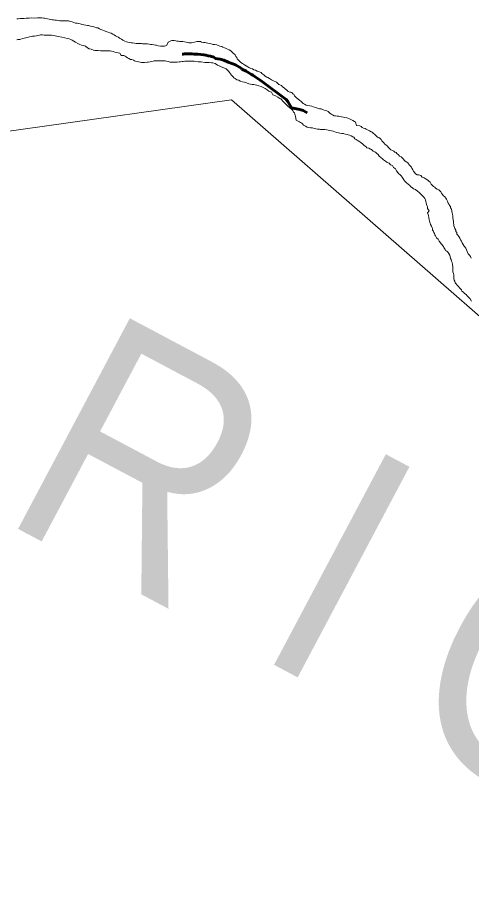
# Model space of a CAD drawing. Extents: x 553962 to 842807, y 8883888 to 9032388.
# Drawn here: x 803613 to 804564, y 9013050 to 9014913 of the extents above; entities that cross this region are included whole.
import ezdxf

# ---------------------------------------------------------------- set-up
doc = ezdxf.new("R2010")
doc.units = 0
doc.header["$LTSCALE"] = 150
doc.linetypes.add('LONG_DASH_SHORT_DASH', pattern=[9.9, 6, -1.2, 1.5, -1.2])
doc.layers.add('60', color=7, linetype='Continuous', lineweight=53)

msp = doc.modelspace()

# ---------------------------------------------------------------- linework, layer by layer
at = {"layer": '60', "lineweight": 13}
for points in [[(803610.9, 9014910.4), (803613.7, 9014910.9), (803617.9, 9014911.4), (803619.9, 9014911.4), (803624.7, 9014911.3), (803626.9, 9014911.6), (803630.7, 9014911.8), (803633.2, 9014912), (803637.4, 9014912.2), (803641.9, 9014912.7), (803647.9, 9014912.2), (803654.7, 9014912.9), (803656.7, 9014912.9), (803658.9, 9014912.9), (803661.4, 9014912.8), (803663.7, 9014912.6), (803667.2, 9014912.1), (803669.4, 9014912), (803671.9, 9014911.3), (803675.4, 9014910.5), (803679.2, 9014910), (803681.7, 9014909.5), (803685.4, 9014908.9), (803688.4, 9014908.4), (803690.7, 9014908.1)], [(803690.7, 9014908.1), (803688.4, 9014908.4), (803685.4, 9014908.9), (803681.7, 9014909.5), (803679.2, 9014910), (803675.4, 9014910.5), (803671.9, 9014911.3), (803669.4, 9014912), (803667.2, 9014912.1), (803663.7, 9014912.6), (803661.4, 9014912.8), (803658.9, 9014912.9), (803656.7, 9014912.9), (803654.7, 9014912.9), (803647.9, 9014912.2), (803641.9, 9014912.7), (803637.4, 9014912.2), (803633.2, 9014912), (803630.7, 9014911.8), (803626.9, 9014911.6), (803624.7, 9014911.3), (803619.9, 9014911.4), (803617.9, 9014911.4), (803613.7, 9014910.9), (803610.9, 9014910.4)], [(803690.7, 9014908.1), (803694.7, 9014907.6), (803698.7, 9014907.1), (803701.2, 9014906.8), (803704.9, 9014906.8), (803708.2, 9014906.5), (803712.2, 9014906.2), (803715.4, 9014906.2), (803717.7, 9014906.2), (803719.7, 9014906.2), (803723.7, 9014905.4), (803727.2, 9014904.2), (803730.9, 9014902.9), (803734.4, 9014901.8), (803738.1, 9014901.3), (803740.4, 9014900.8), (803743.9, 9014900.3), (803746.1, 9014899.3), (803749.4, 9014898.7), (803751.6, 9014898), (803755.9, 9014897.2), (803759.6, 9014896.7), (803761.6, 9014896.7), (803765.6, 9014895.4), (803770.3, 9014894.6), (803774.6, 9014893.1), (803778.6, 9014892), (803780.8, 9014891.8), (803784.6, 9014890), (803787.3, 9014888.5), (803791.6, 9014886.7), (803795.3, 9014885.2), (803799.8, 9014883.6), (803802.5, 9014882.4), (803806.5, 9014881.3), (803809, 9014880.3), (803812.7, 9014878.5), (803815.5, 9014877.3), (803818.5, 9014875), (803822.2, 9014873.2), (803824.5, 9014872.2), (803826.9, 9014870.2), (803830.7, 9014867.9), (803833.9, 9014866.1), (803837.6, 9014863.9), (803841.4, 9014862.6), (803843.9, 9014861.8), (803847.1, 9014861), (803850.9, 9014860.5), (803854.1, 9014860), (803858.1, 9014859.5), (803861.4, 9014859.2), (803863.4, 9014859.2), (803865.6, 9014859.2), (803867.9, 9014858.9), (803870.9, 9014858.9), (803872.9, 9014858.9), (803875.1, 9014858.6), (803878.4, 9014858.3), (803881.6, 9014858.1), (803885.1, 9014858), (803888.6, 9014857.5), (803891.6, 9014857.2), (803894.9, 9014856.7), (803898.9, 9014855.9), (803902.1, 9014855.7), (803904.4, 9014855.2), (803907.8, 9014854.4), (803912.8, 9014853.1), (803921.1, 9014853.3), (803923.4, 9014854.2), (803925.6, 9014855.3), (803928.9, 9014861.8), (803934.2, 9014864.7), (803936.2, 9014865.2), (803938.2, 9014865.2), (803941, 9014864.9), (803944.5, 9014864.7), (803946.7, 9014864.1), (803950.2, 9014863.9), (803953.4, 9014863.3), (803957.2, 9014863.1), (803959.4, 9014862.8), (803962.7, 9014862.3), (803966.2, 9014861.8), (803968.4, 9014860.7), (803971.7, 9014860.2), (803973.7, 9014860.2), (803975.9, 9014860.2), (803977.9, 9014860.2), (803984.2, 9014861.4), (803989, 9014863.4), (803991, 9014863.3), (803993.2, 9014863.3), (803996.2, 9014862.8), (803998.5, 9014862), (804002.7, 9014861.3), (804006.2, 9014860.7), (804008.4, 9014860), (804011.9, 9014859.5), (804015.4, 9014858.7)], [(804015.4, 9014858.7), (804011.9, 9014859.5), (804008.4, 9014860), (804006.2, 9014860.7), (804002.7, 9014861.3), (803998.5, 9014862), (803996.2, 9014862.8), (803993.2, 9014863.3), (803991, 9014863.3), (803989, 9014863.4), (803984.2, 9014861.4), (803977.9, 9014860.2), (803975.9, 9014860.2), (803973.7, 9014860.2), (803971.7, 9014860.2), (803968.4, 9014860.7), (803966.2, 9014861.8), (803962.7, 9014862.3), (803959.4, 9014862.8), (803957.2, 9014863.1), (803953.4, 9014863.3), (803950.2, 9014863.9), (803946.7, 9014864.1), (803944.5, 9014864.7), (803941, 9014864.9), (803938.2, 9014865.2), (803936.2, 9014865.2), (803934.2, 9014864.7), (803928.9, 9014861.8), (803925.6, 9014855.3), (803923.4, 9014854.2), (803921.1, 9014853.3), (803912.8, 9014853.1), (803907.8, 9014854.4), (803904.4, 9014855.2), (803902.1, 9014855.7), (803898.9, 9014855.9), (803894.9, 9014856.7), (803891.6, 9014857.2), (803888.6, 9014857.5), (803885.1, 9014858), (803881.6, 9014858.1), (803878.4, 9014858.3), (803875.1, 9014858.6), (803872.9, 9014858.9), (803870.9, 9014858.9), (803867.9, 9014858.9), (803865.6, 9014859.2), (803863.4, 9014859.2), (803861.4, 9014859.2), (803858.1, 9014859.5), (803854.1, 9014860), (803850.9, 9014860.5), (803847.1, 9014861), (803843.9, 9014861.8), (803841.4, 9014862.6), (803837.6, 9014863.9), (803833.9, 9014866.1), (803830.7, 9014867.9), (803826.9, 9014870.2), (803824.5, 9014872.2), (803822.2, 9014873.2), (803818.5, 9014875), (803815.5, 9014877.3), (803812.7, 9014878.5), (803809, 9014880.3), (803806.5, 9014881.3), (803802.5, 9014882.4), (803799.8, 9014883.6), (803795.3, 9014885.2), (803791.6, 9014886.7), (803787.3, 9014888.5), (803784.6, 9014890), (803780.8, 9014891.8), (803778.6, 9014892), (803774.6, 9014893.1), (803770.3, 9014894.6), (803765.6, 9014895.4), (803761.6, 9014896.7), (803759.6, 9014896.7), (803755.9, 9014897.2), (803751.6, 9014898), (803749.4, 9014898.7), (803746.1, 9014899.3), (803743.9, 9014900.3), (803740.4, 9014900.8), (803738.1, 9014901.3), (803734.4, 9014901.8), (803730.9, 9014902.9), (803727.2, 9014904.2), (803723.7, 9014905.4), (803719.7, 9014906.2), (803717.7, 9014906.2), (803715.4, 9014906.2), (803712.2, 9014906.2), (803708.2, 9014906.5), (803704.9, 9014906.8), (803701.2, 9014906.8), (803698.7, 9014907.1), (803694.7, 9014907.6), (803690.7, 9014908.1)], [(803788.7, 9014843.9), (803786.5, 9014843.9), (803782, 9014844), (803779.2, 9014844.2), (803775, 9014844.5), (803772, 9014845.3), (803767.2, 9014847.1), (803763.2, 9014847.8), (803759.5, 9014849.9), (803755.3, 9014853.1), (803751.3, 9014854.9), (803746.8, 9014855.5), (803743.1, 9014857), (803739.1, 9014859), (803734.6, 9014861.8), (803730.8, 9014863.8), (803727.1, 9014865.6), (803724.6, 9014867.4), (803720.9, 9014868.9), (803716.9, 9014869.7), (803711.9, 9014870.5), (803705.7, 9014872), (803698.2, 9014873.5), (803695.4, 9014874.3), (803691.4, 9014874.8), (803687.7, 9014875.9), (803684.2, 9014876.1), (803680.2, 9014876.7), (803677.9, 9014876.7), (803674.2, 9014876.7), (803672.2, 9014876.7), (803668.7, 9014876.7), (803664.9, 9014876.8), (803660.9, 9014876.8), (803658.7, 9014876.3), (803654.9, 9014875.6), (803652.7, 9014875.1), (803648.6, 9014874.4), (803644.4, 9014874.2), (803641.9, 9014873.4), (803637.6, 9014872.7), (803635.6, 9014872), (803632.1, 9014871.5), (803630.1, 9014871), (803626.6, 9014870.3), (803623.1, 9014869.5), (803619.3, 9014868.3), (803617.3, 9014867.6), (803613.3, 9014867.1), (803611.1, 9014866.6)], [(804015.4, 9014858.7), (804018.9, 9014858.2), (804022.9, 9014857.1), (804026.4, 9014856.6), (804030.4, 9014856.1), (804033.7, 9014855.1), (804036.9, 9014853.5), (804040.9, 9014853), (804043.1, 9014851.2), (804046.9, 9014849.7), (804049.1, 9014849.2), (804053.1, 9014847.4), (804056.8, 9014845.6), (804060.3, 9014843.9), (804064.3, 9014839.1), (804069.3, 9014835), (804070.8, 9014831.5), (804072.7, 9014829.3), (804073.7, 9014826.8), (804076.7, 9014823.5), (804078.9, 9014821.5), (804081.2, 9014818.9), (804084.9, 9014816.9), (804088.9, 9014813.9), (804092.4, 9014812.1), (804095.8, 9014810.3), (804098.1, 9014808.6), (804102.1, 9014806.5), (804105.6, 9014805.8), (804108.3, 9014804), (804112.1, 9014802.7), (804115.5, 9014800.9), (804117.8, 9014799.9), (804121.3, 9014798.6), (804123.5, 9014797.9), (804125.2, 9014795.9), (804129, 9014793.6), (804132.2, 9014790.3), (804135.7, 9014788.3), (804137.9, 9014787.5), (804141.2, 9014785.7), (804143.4, 9014784.2), (804145.7, 9014782.7), (804149.9, 9014780.9), (804155.6, 9014777.6), (804160.6, 9014773.1), (804166.1, 9014771.1), (804168.6, 9014768), (804172.1, 9014766.3), (804174, 9014763.8), (804177, 9014761.7), (804180.2, 9014758.5), (804183.7, 9014756.9), (804186, 9014756.9), (804188.2, 9014756.1), (804190, 9014753.4), (804192.2, 9014752.4), (804193.9, 9014749.1), (804197.9, 9014745.3), (804204.1, 9014740), (804207.8, 9014737), (804211.6, 9014733.5), (804214.8, 9014731.9), (804218.3, 9014729.9), (804221.8, 9014729.1), (804225.8, 9014728.1), (804230, 9014727.6), (804233.5, 9014726.3), (804237.3, 9014725), (804239.5, 9014724.3), (804243.8, 9014722.7), (804246.2, 9014722.2), (804249.7, 9014721.9), (804254.2, 9014720.2), (804258, 9014718.6), (804261.2, 9014717.6), (804264.5, 9014716.1), (804267.9, 9014712.6), (804270.9, 9014711), (804273.2, 9014709.3), (804276.6, 9014707), (804279.4, 9014707), (804283.1, 9014706.7), (804286.6, 9014706.4), (804289.9, 9014705.9), (804292.1, 9014705.1), (804296.1, 9014704.4), (804299.1, 9014703.6), (804303.1, 9014703.1), (804305.6, 9014702.3), (804309.1, 9014701), (804312.1, 9014699.7), (804315.8, 9014697.7), (804319.6, 9014695.7), (804321.8, 9014693.9), (804324, 9014686.7), (804331, 9014686.6), (804333.2, 9014685.1), (804335.5, 9014683.1), (804338.7, 9014681.3), (804341.7, 9014680.8)], [(804341.7, 9014680.8), (804338.7, 9014681.3), (804335.5, 9014683.1), (804333.2, 9014685.1), (804331, 9014686.6), (804324, 9014686.7), (804321.8, 9014693.9), (804319.6, 9014695.7), (804315.8, 9014697.7), (804312.1, 9014699.7), (804309.1, 9014701), (804305.6, 9014702.3), (804303.1, 9014703.1), (804299.1, 9014703.6), (804296.1, 9014704.4), (804292.1, 9014705.1), (804289.9, 9014705.9), (804286.6, 9014706.4), (804283.1, 9014706.7), (804279.4, 9014707), (804276.6, 9014707), (804273.2, 9014709.3), (804270.9, 9014711), (804267.9, 9014712.6), (804264.5, 9014716.1), (804261.2, 9014717.6), (804258, 9014718.6), (804254.2, 9014720.2), (804249.7, 9014721.9), (804246.2, 9014722.2), (804243.8, 9014722.7), (804239.5, 9014724.3), (804237.3, 9014725), (804233.5, 9014726.3), (804230, 9014727.6), (804225.8, 9014728.1), (804221.8, 9014729.1), (804218.3, 9014729.9), (804214.8, 9014731.9), (804211.6, 9014733.5), (804207.8, 9014737), (804204.1, 9014740), (804197.9, 9014745.3), (804193.9, 9014749.1), (804192.2, 9014752.4), (804190, 9014753.4), (804188.2, 9014756.1), (804186, 9014756.9), (804183.7, 9014756.9), (804180.2, 9014758.5), (804177, 9014761.7), (804174, 9014763.8), (804172.1, 9014766.3), (804168.6, 9014768), (804166.1, 9014771.1), (804160.6, 9014773.1), (804155.6, 9014777.6), (804149.9, 9014780.9), (804145.7, 9014782.7), (804143.4, 9014784.2), (804141.2, 9014785.7), (804137.9, 9014787.5), (804135.7, 9014788.3), (804132.2, 9014790.3), (804129, 9014793.6), (804125.2, 9014795.9), (804123.5, 9014797.9), (804121.3, 9014798.6), (804117.8, 9014799.9), (804115.5, 9014800.9), (804112.1, 9014802.7), (804108.3, 9014804), (804105.6, 9014805.8), (804102.1, 9014806.5), (804098.1, 9014808.6), (804095.8, 9014810.3), (804092.4, 9014812.1), (804088.9, 9014813.9), (804084.9, 9014816.9), (804081.2, 9014818.9), (804078.9, 9014821.5), (804076.7, 9014823.5), (804073.7, 9014826.8), (804072.7, 9014829.3), (804070.8, 9014831.5), (804069.3, 9014835), (804064.3, 9014839.1), (804060.3, 9014843.9), (804056.8, 9014845.6), (804053.1, 9014847.4), (804049.1, 9014849.2), (804046.9, 9014849.7), (804043.1, 9014851.2), (804040.9, 9014853), (804036.9, 9014853.5), (804033.7, 9014855.1), (804030.4, 9014856.1), (804026.4, 9014856.6), (804022.9, 9014857.1), (804018.9, 9014858.2), (804015.4, 9014858.7)], [(804158.5, 9014746.4), (804154, 9014749.4), (804148.3, 9014751.5), (804145.1, 9014756.7), (804140, 9014759.1), (804136.2, 9014761.9), (804132, 9014764.3), (804127.9, 9014767), (804123.4, 9014769.1), (804119, 9014770.1), (804119, 9014770.1), (804114.1, 9014771.5), (804108.3, 9014772.9), (804104.7, 9014773.3), (804098.2, 9014774.6), (804092.7, 9014776.4), (804088.9, 9014777.9), (804084.7, 9014778.7), (804079.7, 9014780.2), (804077, 9014782), (804073, 9014782.5), (804069.5, 9014785.3), (804066.5, 9014786.8), (804065, 9014789.3), (804061.8, 9014792.4), (804059.3, 9014795.6), (804057.6, 9014798.4), (804055.8, 9014800.4), (804052.4, 9014803.9), (804050.4, 9014806), (804045.3, 9014808), (804040.1, 9014810), (804036.8, 9014811.7), (804032.1, 9014813.5), (804027.1, 9014816.8), (804022.4, 9014818.3), (804019.6, 9014818.6), (804014.9, 9014818.9), (804010.4, 9014819.2), (804005.4, 9014819.4), (803997.6, 9014820.2), (803991.6, 9014820.8), (803986.6, 9014821.3), (803983.1, 9014821.8), (803979.4, 9014822.1), (803975.9, 9014822.1), (803973.6, 9014822.2), (803970.1, 9014822.2), (803966.4, 9014822), (803963.9, 9014821.7), (803959.9, 9014821.5), (803957.9, 9014821), (803954.4, 9014820.8), (803951.6, 9014820.3), (803947.4, 9014820.1), (803943.9, 9014819.8), (803939.3, 9014819.9), (803936.6, 9014819.9), (803934.6, 9014819.9), (803932.6, 9014819.9), (803928.9, 9014821), (803925.4, 9014822), (803922.1, 9014822.5), (803912.4, 9014822.5), (803906.4, 9014822.8), (803903.6, 9014822.9), (803899.4, 9014822.6), (803897.1, 9014821.9), (803893.6, 9014821.4), (803891.1, 9014820.7), (803886.6, 9014820), (803884.6, 9014819.5), (803879.3, 9014819.3), (803875.1, 9014819.3), (803872.8, 9014819.3), (803869.6, 9014819.6), (803866.3, 9014820.6), (803863.3, 9014821.1), (803860.3, 9014822.2), (803858.1, 9014822.9), (803855.8, 9014823.9), (803852.4, 9014825.2), (803849.6, 9014825.7), (803845.9, 9014827.2), (803843.1, 9014828.8), (803840.6, 9014830.8), (803838.4, 9014832.6), (803835.9, 9014834.1), (803830.4, 9014833.9), (803827.4, 9014838.4), (803823.7, 9014839.4), (803821.2, 9014840.2), (803817, 9014841), (803813.5, 9014842.2), (803809.7, 9014843), (803807.2, 9014843.8), (803802, 9014843.8), (803798.5, 9014843.8), (803794.5, 9014843.9), (803792.5, 9014843.9), (803788.7, 9014843.9)], [(812828.9, 9008952.9), (811989, 9010721), (811110.1, 9010838.5), (810182.8, 9011705), (809089.2, 9011827.6), (808724.8, 9012455.9), (806843.8, 9013427.5), (805356.6, 9013611.3), (804061.8, 9014740.5), (803186.9, 9014617.9)], [(804457.2, 9014544.6), (804455, 9014546.8), (804451.5, 9014549.6), (804447.5, 9014552.6), (804443.6, 9014554.4), (804441.3, 9014556.2), (804437.8, 9014558.2), (804435.6, 9014561.2), (804431.9, 9014564.3), (804428.9, 9014567), (804424.9, 9014570.3), (804422.9, 9014573.3), (804421.2, 9014576.3), (804419.2, 9014578.4), (804417.2, 9014581.4), (804415.3, 9014583.7), (804412, 9014586.4), (804410.6, 9014588.4), (804407.6, 9014592.2), (804405.6, 9014596), (804401.4, 9014598.8), (804398.9, 9014603), (804394.7, 9014604.8), (804391.9, 9014607.8), (804388.2, 9014609.4), (804384.5, 9014612.1), (804380.7, 9014615.2), (804378.5, 9014616.9), (804375, 9014620), (804371.6, 9014623), (804369.3, 9014626), (804366.1, 9014628), (804364.1, 9014630.1), (804361.9, 9014631.6), (804358.6, 9014633.3), (804355.1, 9014636.4), (804352.9, 9014637.1), (804349.4, 9014639.2), (804345.4, 9014640.2), (804343.4, 9014643), (804339.5, 9014645.2), (804337.2, 9014647.8), (804332.8, 9014651.5), (804330.5, 9014653.1), (804327, 9014654.6), (804323.3, 9014657.4), (804320.1, 9014659.4), (804318.1, 9014662.4), (804315.8, 9014663.4), (804312.3, 9014665.2), (804309.3, 9014666.5), (804306.1, 9014667.2), (804303.9, 9014668), (804300.1, 9014668.8), (804296.1, 9014670.1), (804292.9, 9014670.6), (804289.1, 9014671.1), (804285.9, 9014671.4), (804282.1, 9014672.4), (804278.6, 9014673.7), (804274.7, 9014675), (804271.2, 9014675.7), (804267.4, 9014676.3), (804264.4, 9014677), (804261.2, 9014677.6), (804257.2, 9014678.3), (804254.9, 9014678.6), (804252.7, 9014678.6), (804248.2, 9014678.9), (804245.9, 9014679.2), (804243.7, 9014679.2), (804241.7, 9014679.2), (804238.2, 9014679.7), (804235.2, 9014680.5), (804231.2, 9014681.8), (804227.4, 9014682), (804223.7, 9014682.6), (804219.9, 9014683.6), (804216.5, 9014685.4), (804212.7, 9014687.4), (804210.7, 9014690.2), (804209, 9014692.2), (804206.5, 9014693.2), (804204.3, 9014694.5), (804197.3, 9014698), (804196.1, 9014705.8), (804195.1, 9014708.5), (804194.1, 9014710.8), (804193.4, 9014713.3), (804191.7, 9014715.3), (804189.9, 9014718.3), (804186.5, 9014721.9), (804184.2, 9014723.9), (804180.5, 9014726.7), (804177.5, 9014729.4), (804173.7, 9014733.7), (804173.7, 9014733.7), (804169.9, 9014737.5), (804165, 9014742.7), (804163, 9014743.6), (804158.5, 9014746.4)], [(804341.7, 9014680.8), (804344.2, 9014679.5), (804347, 9014678), (804350.9, 9014676), (804354.4, 9014673.7), (804356.9, 9014672.7), (804359.4, 9014670.4), (804361.6, 9014668.6), (804365.1, 9014665.6), (804368.1, 9014662.8), (804370.6, 9014662.1), (804373.6, 9014659.5), (804375.6, 9014657.5), (804377, 9014655.2), (804379, 9014653), (804381, 9014651), (804383, 9014648), (804385.2, 9014646.4), (804388.5, 9014643.4), (804390.2, 9014641.4), (804393.9, 9014638.1), (804395.9, 9014636.1), (804399.4, 9014634.3), (804401.9, 9014633.1), (804404.4, 9014631.3), (804406.6, 9014630.3), (804408.1, 9014628), (804411.6, 9014625.7), (804413.8, 9014622.7), (804417.6, 9014621.2), (804419.8, 9014619.2), (804422, 9014616.2), (804423.8, 9014614.1), (804425.5, 9014612.1), (804429, 9014610.3), (804431.5, 9014608.8), (804432.7, 9014606.8), (804434.9, 9014604.1), (804436.9, 9014602), (804439.2, 9014599.8), (804440.1, 9014597.5), (804442.1, 9014594.2), (804443.6, 9014591), (804445.8, 9014587.7), (804447.8, 9014585.7), (804451.3, 9014583.9), (804454.8, 9014583.6), (804458.5, 9014581.9), (804461.8, 9014578.8), (804465.5, 9014577.3), (804467.7, 9014576), (804471.5, 9014573.8), (804473.7, 9014571.7), (804475.9, 9014569.5), (804478.2, 9014568), (804479.4, 9014565.7), (804480.4, 9014563.7), (804482.4, 9014561.7), (804484.9, 9014559.2), (804487.8, 9014557.6), (804489.3, 9014555.6), (804492.8, 9014553.6), (804496.3, 9014552.1), (804498.6, 9014549.8), (804500.3, 9014547.8), (804502.3, 9014545.5), (804504.2, 9014542.5), (804505.7, 9014540.2), (804508.7, 9014537.2), (804510.9, 9014535), (804512.7, 9014532.9), (804514.4, 9014528.4), (804516.1, 9014524.4), (804518.3, 9014521.1), (804518.8, 9014519.1), (804520.8, 9014517.1), (804520.8, 9014514.1), (804522.8, 9014511.3), (804523.5, 9014508.3), (804524, 9014506.3), (804524.5, 9014503.6), (804525.2, 9014500.8), (804525.7, 9014496.8), (804526.1, 9014493.8), (804526.6, 9014489.3), (804527.1, 9014485.8), (804527.3, 9014482), (804527.8, 9014479.8), (804528.2, 9014476.8), (804529.5, 9014473.5), (804530.2, 9014471.2), (804531.9, 9014467.7), (804532.4, 9014464.5), (804534.2, 9014462.4), (804534.4, 9014459.4), (804536.4, 9014457.4), (804538.1, 9014454.2), (804540.3, 9014451.1), (804542, 9014447.4), (804543.8, 9014444.3), (804545.2, 9014440.8)], [(804545.2, 9014440.8), (804543.8, 9014444.3), (804542, 9014447.4), (804540.3, 9014451.1), (804538.1, 9014454.2), (804536.4, 9014457.4), (804534.4, 9014459.4), (804534.2, 9014462.4), (804532.4, 9014464.5), (804531.9, 9014467.7), (804530.2, 9014471.2), (804529.5, 9014473.5), (804528.2, 9014476.8), (804527.8, 9014479.8), (804527.3, 9014482), (804527.1, 9014485.8), (804526.6, 9014489.3), (804526.1, 9014493.8), (804525.7, 9014496.8), (804525.2, 9014500.8), (804524.5, 9014503.6), (804524, 9014506.3), (804523.5, 9014508.3), (804522.8, 9014511.3), (804520.8, 9014514.1), (804520.8, 9014517.1), (804518.8, 9014519.1), (804518.3, 9014521.1), (804516.1, 9014524.4), (804514.4, 9014528.4), (804512.7, 9014532.9), (804510.9, 9014535), (804508.7, 9014537.2), (804505.7, 9014540.2), (804504.2, 9014542.5), (804502.3, 9014545.5), (804500.3, 9014547.8), (804498.6, 9014549.8), (804496.3, 9014552.1), (804492.8, 9014553.6), (804489.3, 9014555.6), (804487.8, 9014557.6), (804484.9, 9014559.2), (804482.4, 9014561.7), (804480.4, 9014563.7), (804479.4, 9014565.7), (804478.2, 9014568), (804475.9, 9014569.5), (804473.7, 9014571.7), (804471.5, 9014573.8), (804467.7, 9014576), (804465.5, 9014577.3), (804461.8, 9014578.8), (804458.5, 9014581.9), (804454.8, 9014583.6), (804451.3, 9014583.9), (804447.8, 9014585.7), (804445.8, 9014587.7), (804443.6, 9014591), (804442.1, 9014594.2), (804440.1, 9014597.5), (804439.2, 9014599.8), (804436.9, 9014602), (804434.9, 9014604.1), (804432.7, 9014606.8), (804431.5, 9014608.8), (804429, 9014610.3), (804425.5, 9014612.1), (804423.8, 9014614.1), (804422, 9014616.2), (804419.8, 9014619.2), (804417.6, 9014621.2), (804413.8, 9014622.7), (804411.6, 9014625.7), (804408.1, 9014628), (804406.6, 9014630.3), (804404.4, 9014631.3), (804401.9, 9014633.1), (804399.4, 9014634.3), (804395.9, 9014636.1), (804393.9, 9014638.1), (804390.2, 9014641.4), (804388.5, 9014643.4), (804385.2, 9014646.4), (804383, 9014648), (804381, 9014651), (804379, 9014653), (804377, 9014655.2), (804375.6, 9014657.5), (804373.6, 9014659.5), (804370.6, 9014662.1), (804368.1, 9014662.8), (804365.1, 9014665.6), (804361.6, 9014668.6), (804359.4, 9014670.4), (804356.9, 9014672.7), (804354.4, 9014673.7), (804350.9, 9014676), (804347, 9014678), (804344.2, 9014679.5), (804341.7, 9014680.8)], [(804564.8, 9014318.8), (804562.4, 9014323.8), (804558.9, 9014326.8), (804555.7, 9014329.9), (804553.9, 9014332.9), (804550.4, 9014334.9), (804548, 9014337.9), (804544.7, 9014340), (804544.2, 9014342.7), (804541.8, 9014344.5), (804540, 9014346.7), (804538, 9014349.8), (804534.8, 9014352.5), (804532.6, 9014355.3), (804530.6, 9014357.3), (804529.9, 9014360.6), (804528.9, 9014362.8), (804528.2, 9014366.1), (804528.2, 9014369.1), (804528.2, 9014371.1), (804528.2, 9014373.6), (804527.5, 9014376.6), (804525.5, 9014379.9), (804525.5, 9014381.9), (804525.6, 9014383.9), (804525.6, 9014390.9), (804525.1, 9014395.9), (804524.4, 9014399.7), (804522.9, 9014402.9), (804522.5, 9014406.4), (804521.2, 9014408.5), (804520.3, 9014412), (804519.5, 9014415.2), (804518.3, 9014417.5), (804516.1, 9014420.5), (804513.1, 9014423.5), (804510.3, 9014425.1), (804509.6, 9014427.1), (804508.4, 9014429.3), (804507.2, 9014431.3), (804506.4, 9014433.3), (804502, 9014437.9), (804497.2, 9014444.7), (804495, 9014448.9), (804491.6, 9014451.7), (804489.6, 9014455.5), (804487.8, 9014457.7), (804487.6, 9014460.5), (804485.9, 9014462.5), (804485.4, 9014465.3), (804483.4, 9014467.3), (804483.2, 9014470.8), (804482.5, 9014472.8), (804480.7, 9014476.1), (804479, 9014479.6), (804478.5, 9014482.1), (804477.1, 9014486.3), (804476.3, 9014489.1), (804475.6, 9014494.1), (804474.9, 9014498.1), (804474.2, 9014500.6), (804472.9, 9014503.7), (804476, 9014508.1), (804472.8, 9014512.7), (804472.3, 9014516.2), (804471.8, 9014518.2), (804470.6, 9014521.7), (804469.8, 9014525.2), (804469.1, 9014527.5), (804468.4, 9014531), (804466.9, 9014534), (804464.9, 9014537), (804462.7, 9014539), (804459.2, 9014542.1), (804457.2, 9014544.6)], [(804545.2, 9014440.8), (804547.2, 9014437.3), (804549.4, 9014434.3), (804553.2, 9014429.5), (804555.6, 9014423), (804557.6, 9014419.7), (804557.8, 9014417.7), (804560.8, 9014415.5), (804562.5, 9014412.4), (804564.5, 9014408.9)], [(804564.5, 9014408.9), (804562.5, 9014412.4), (804560.8, 9014415.5), (804557.8, 9014417.7), (804557.6, 9014419.7), (804555.6, 9014423), (804553.2, 9014429.5), (804549.4, 9014434.3), (804547.2, 9014437.3), (804545.2, 9014440.8)]]:
    msp.add_lwpolyline(points, dxfattribs=at)
at = {"layer": '60', "linetype": 'LONG_DASH_SHORT_DASH', "lineweight": 60}
for points in [[(804024.4, 9014830.5), (804017.4, 9014832.1), (804012.7, 9014833.3), (804007.7, 9014834.6), (804003.2, 9014834.9), (803991, 9014836.5), (803988.2, 9014836.7), (803983.2, 9014836.8), (803978.2, 9014837), (803974.2, 9014837.3), (803972, 9014837.3), (803969, 9014837.3), (803966.7, 9014837.3), (803962.7, 9014837.1), (803960.2, 9014836.6), (803957.8, 9014836.5)], [(804220.2, 9014713.8), (804216.6, 9014715.4), (804211.7, 9014718.4), (804204.9, 9014720.7), (804187.2, 9014724.3), (804180, 9014737.1), (804176.3, 9014741.7), (804126.3, 9014778.5), (804121.3, 9014782), (804111.1, 9014789), (804106.2, 9014792.6), (804103.2, 9014794.3), (804094.2, 9014799.4), (804092, 9014800.9), (804083.2, 9014805.2), (804081.8, 9014807.5), (804069.6, 9014814.5), (804054.3, 9014820.1), (804045.1, 9014823.9), (804037.4, 9014826.2), (804027.7, 9014827.8), (804024.4, 9014830.5)]]:
    msp.add_lwpolyline(points, dxfattribs=at)

# ---------------------------------------------------------------- texts
at = {"layer": '60', "width": 0.9}
msp.add_text('R I O   S Ã O   F R A N C I S C O', height=500, rotation=332.036, dxfattribs=at).set_placement((803570.2, 9013864.4))

doc.saveas('drawing.dxf')
